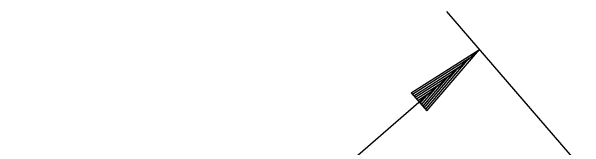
# Model space of a CAD drawing. Extents: x 192699 to 285914, y 194342 to 233219.
# Drawn here: x 262774.51 to 262780.25, y 213687.66 to 213689.02 of the extents above; entities that cross this region are included whole.
import ezdxf

# ---------------------------------------------------------------- set-up
doc = ezdxf.new("R2010")
doc.units = 0
doc.layers.add('TYPICAL SECTION FOR MOT', color=7, linetype='Continuous')

msp = doc.modelspace()

# ---------------------------------------------------------------- linework, layer by layer
at = {"layer": 'TYPICAL SECTION FOR MOT'}
for p, q in [((262783.399, 213683.7852), (262778.8669, 213689.0203)), ((262755.0007, 213667.6976), (262779.1942, 213688.6423)), ((262778.5108, 213688.2094), (262779.1942, 213688.6423)), ((262778.6679, 213688.0279), (262779.1942, 213688.6423)), ((262778.5239, 213688.1943), (262779.0932, 213688.5548)), ((262778.6548, 213688.0431), (262779.0932, 213688.5548)), ((262778.5372, 213688.1789), (262778.9891, 213688.4648)), ((262778.6414, 213688.0585), (262778.9891, 213688.4648)), ((262778.5503, 213688.1637), (262778.8884, 213688.3776)), ((262778.6283, 213688.0736), (262778.8884, 213688.3776)), ((262778.5639, 213688.148), (262778.7859, 213688.2888)), ((262778.615, 213688.089), (262778.7859, 213688.2888)), ((262778.5108, 213688.2094), (262778.6679, 213688.0279)), ((262778.577, 213688.1329), (262778.6849, 213688.2014)), ((262778.6016, 213688.1045), (262778.6849, 213688.2014))]:
    msp.add_line(p, q, dxfattribs=at)

doc.saveas('drawing.dxf')
